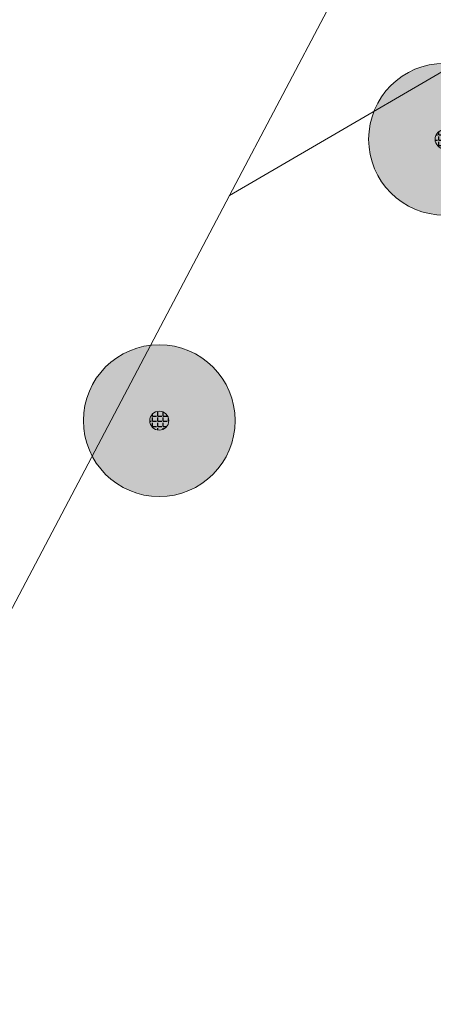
# Model space of a CAD drawing. Header units: metres. Extents: x 163628 to 168255, y 402691 to 405367.
# Tile 720 of 1056: x 165519 to 165530, y 403964 to 403990. Entities that reach past the tile are written whole.
import ezdxf

# ---------------------------------------------------------------- set-up
doc = ezdxf.new("R2010")
doc.units = ezdxf.units.M
doc.layers.add('X-CA190022.004-UO-DWM_Beplanting$0$B-WE-GR-BOOM-S AFKOMSTIG UIT BGT', color=252, linetype='Continuous', lineweight=0)
doc.layers.add('X-CA190022.004-UO-KAD_Percelen$0$B-WE-KG-GRENS_PERCEEL-GV', color=150, linetype='Continuous', lineweight=9)
doc.layers.add('X-CA190022.004-UO-DWM_Beplanting$0$B-WE-GR-BOOM-S AFKOMSTIG UIT BOMENBESTAND GEMEENTE', color=252, linetype='Continuous')
doc.layers.add('X-CA190022.004-UO-DWM_Beplanting$0$N-GV-GR-GRAS-A-200', color=7, linetype='Continuous')

# ---------------------------------------------------------------- blocks, each defined once
blk = doc.blocks.new('X-CA190022.004-UO-DWM_Beplanting$0$SGR-BOOM_01-SO')
at = {"linetype": 'ByBlock', "lineweight": 18}
h = blk.add_hatch(color=0, dxfattribs=at)
h.dxf.hatch_style = 1
edge = h.paths.add_edge_path()
edge.add_arc((0, 0), 0.25, 0, 360)
at = {"color": 0, "linetype": 'ByBlock', "lineweight": 18}
for radius in [2, 0.25]:
    blk.add_circle((0, 0), radius, dxfattribs=at)
blk = doc.blocks.new('X-CA190022.004-UO-DWM_Beplanting$0$IMGEOBoom')
at = {"transparency": 33554457}
h = blk.add_hatch(color=256, dxfattribs=at)
h.dxf.hatch_style = 1
edge = h.paths.add_edge_path()
edge.add_arc((0, 0), 100, 0, 360)
edge = h.paths.add_edge_path(flags=17)
edge.add_arc((0, 0), 12.5, 0, 360)
h = blk.add_hatch()
h.set_pattern_fill('ANGLE', color=256)
h.set_pattern_definition([(0, (0, 0), (0, 6.985), [5.08, -1.905]), (90, (0, 0), (-6.985, 4e-16), [5.08, -1.905])])
edge = h.paths.add_edge_path(flags=17)
edge.add_arc((0, 0), 12.5, 0, 360)
at = {"layer": 'X-CA190022.004-UO-DWM_Beplanting$0$N-GV-GR-GRAS-A-200'}
h = blk.add_hatch(color=256, dxfattribs=at)
h.dxf.hatch_style = 1
edge = h.paths.add_edge_path(flags=17)
edge.add_arc((0, 0), 12.5, 0, 360)
at = {"xscale": 50, "yscale": 50, "zscale": 50}
blk.add_blockref('X-CA190022.004-UO-DWM_Beplanting$0$SGR-BOOM_01-SO', (0, 0), dxfattribs=at)

msp = doc.modelspace()

# ---------------------------------------------------------------- linework, layer by layer
at = {"layer": 'X-CA190022.004-UO-KAD_Percelen$0$B-WE-KG-GRENS_PERCEEL-GV', "flags": 128}
for points in [[(165476.9, 403989.01), (165489.16, 403977.08), (165510.78, 403964.89), (165518.3, 403973.85), (165524.45, 403985.52), (165532.41, 404000.6), (165530.3, 404001.7), (165543.19, 404026.57), (165506.26, 404045.72)], [(165543.19, 404026.57), (165530.3, 404001.7), (165532.41, 404000.6), (165524.45, 403985.52), (165540.98, 403995.15), (165555.23, 404003.44), (165550.31, 404013.64), (165557.19, 404017.03), (165555.68, 404020.12)]]:
    msp.add_lwpolyline(points, close=True, dxfattribs=at)
msp.add_lwpolyline([(165555.23, 404003.44), (165540.98, 403995.15), (165524.45, 403985.52), (165518.3, 403973.85), (165508.07, 403954.49), (165516.49, 403946.7), (165517, 403947.26), (165536.1, 403968.17), (165569.64, 403990.51)], dxfattribs=at)

# ---------------------------------------------------------------- block references
at = {"layer": 'X-CA190022.004-UO-DWM_Beplanting$0$B-WE-GR-BOOM-S AFKOMSTIG UIT BGT', "xscale": 0.02, "yscale": 0.02, "zscale": 0.02}
for p in [(165530.118, 403987.001), (165522.603, 403979.588)]:
    msp.add_blockref('X-CA190022.004-UO-DWM_Beplanting$0$IMGEOBoom', p, dxfattribs=at)
at = {"layer": 'X-CA190022.004-UO-DWM_Beplanting$0$B-WE-GR-BOOM-S AFKOMSTIG UIT BOMENBESTAND GEMEENTE', "xscale": 0.02, "yscale": 0.02, "zscale": 0.02}
for p in [(165530.118, 403987.001), (165522.603, 403979.588)]:
    msp.add_blockref('X-CA190022.004-UO-DWM_Beplanting$0$IMGEOBoom', p, dxfattribs=at)

doc.saveas('drawing.dxf')
